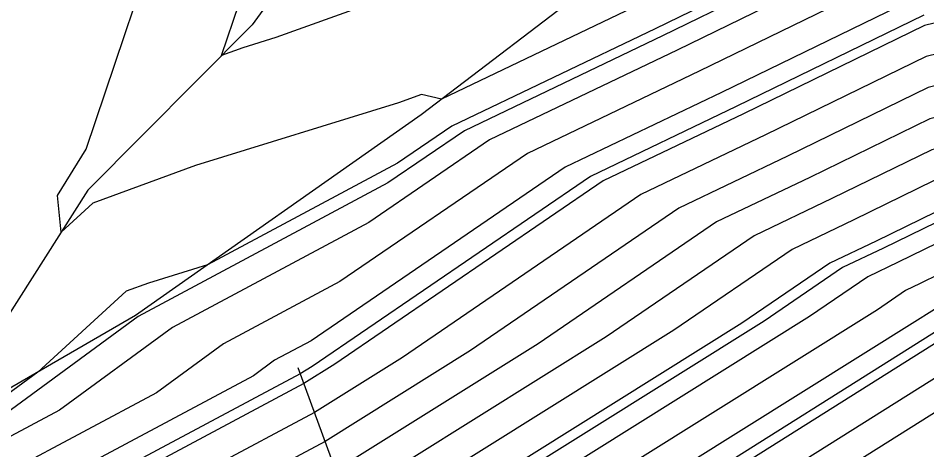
# Model space of a CAD drawing. Extents: x 2354170 to 2357230, y 866100 to 868290.
# Drawn here: x 2355816.7 to 2355839.63, y 867206.31 to 867217.21 of the extents above; entities that cross this region are included whole.
import ezdxf

# ---------------------------------------------------------------- set-up
doc = ezdxf.new("R2010")
doc.units = 0
for name, color, linetype in [('Default', 7, 'Continuous'), ('DTM Contours Major', 7, 'Continuous'), ('DTM Contours Minor', 7, 'Continuous'), ('PH Exist DTM Breakline', 7, 'Continuous')]:
    doc.layers.add(name, color=color, linetype=linetype)

msp = doc.modelspace()

# ---------------------------------------------------------------- linework, layer by layer
at = {"layer": 'Default'}
for points in [[(2355893.622, 867243.598), (2355889.982, 867241.101), (2355889.24, 867240.755), (2355888.317, 867240.013), (2355883.291, 867236.704), (2355879.982, 867234.184), (2355877.66, 867232.335), (2355871.07, 867227.163), (2355867.252, 867222.414), (2355863.561, 867221.804), (2355862.562, 867221.812), (2355854.634, 867220.335), (2355852.369, 867220.205), (2355846.927, 867218.614), (2355843.575, 867218.004), (2355839.566, 867217.025), (2355835, 867214.798), (2355831.459, 867213.102), (2355824.689, 867208.477), (2355823.908, 867207.988), (2355818.123, 867204.897), (2355811.576, 867197.324), (2355809.803, 867194.911)], [(2355890.853, 867228.96), (2355889.84, 867228.439), (2355879.261, 867218.835), (2355878.875, 867218.843), (2355878.695, 867218.853), (2355871.273, 867219.787), (2355865.205, 867218.785), (2355861.905, 867218.808), (2355855.995, 867217.708), (2355851.727, 867217.463), (2355847.749, 867216.3), (2355842.368, 867215.322), (2355839.705, 867214.671), (2355836.673, 867213.191), (2355834.32, 867212.065), (2355829.823, 867208.993), (2355824.712, 867205.793), (2355820.598, 867203.595), (2355811.149, 867192.665), (2355810.172, 867191.708), (2355807.232, 867185.916)], [(2355889.202, 867221.359), (2355883.961, 867216.601), (2355879.001, 867216.7), (2355876.695, 867216.824), (2355870.976, 867217.544), (2355866.301, 867216.771), (2355861.467, 867216.806), (2355856.902, 867215.956), (2355851.298, 867215.634), (2355848.297, 867214.757), (2355841.564, 867213.533), (2355839.798, 867213.102), (2355837.787, 867212.121), (2355836.227, 867211.373), (2355833.245, 867209.336), (2355825.247, 867204.33), (2355822.248, 867202.727), (2355815.359, 867194.758), (2355811.102, 867190.592), (2355803.699, 867176.008), (2355798.513, 867166.821)], [(2355839.38, 867220.164), (2355832.771, 867216.939), (2355827.644, 867214.484), (2355826.273, 867213.548), (2355821.482, 867210.983), (2355819.989, 867210.523), (2355819.427, 867210.317), (2355817.198, 867208.276), (2355815.299, 867206.887), (2355814.823, 867206.632), (2355814.375, 867206.114), (2355811.418, 867202.091), (2355813.348, 867206.57), (2355813.733, 867207.273), (2355812.704, 867210.145), (2355812.539, 867211.81), (2355818.137, 867220.835)], [(2355832.214, 867217.475), (2355827.384, 867215.162), (2355826.881, 867215.28), (2355826.297, 867215.069), (2355821.181, 867213.493), (2355818.585, 867212.539), (2355817.785, 867211.807), (2355817.693, 867212.733), (2355818.418, 867213.901), (2355820.6, 867220.37)], [(2355839.426, 867219.379), (2355833.328, 867216.404), (2355828.598, 867214.139), (2355825.548, 867212.055), (2355820.593, 867209.403), (2355817.746, 867207.319), (2355815.648, 867206.198), (2355813.675, 867203.916), (2355807.68, 867195.759), (2355796.064, 867172.76)], [(2355839.473, 867218.595), (2355833.886, 867215.868), (2355829.552, 867213.793), (2355824.822, 867210.562), (2355821.882, 867208.988), (2355820.193, 867207.752), (2355816.473, 867205.764), (2355812.975, 867201.719), (2355808.09, 867195.071), (2355798.624, 867176.328)], [(2355851.941, 867218.377), (2355847.475, 867217.071), (2355842.771, 867216.216), (2355839.659, 867215.456), (2355836.115, 867213.727), (2355833.366, 867212.41), (2355828.112, 867208.821), (2355824.444, 867206.525), (2355819.773, 867204.029), (2355810.177, 867192.928), (2355809.729, 867192.319), (2355808.861, 867190.601), (2355800.343, 867173.818), (2355796.902, 867167.723)], [(2355826.961, 867218.074), (2355823.203, 867216.719), (2355822.373, 867216.463), (2355821.835, 867216.265), (2355822.279, 867217.579)], [(2355839.519, 867217.81), (2355834.443, 867215.333), (2355830.505, 867213.447), (2355824.096, 867209.069), (2355823.171, 867208.574), (2355822.64, 867208.185), (2355817.298, 867205.33), (2355812.276, 867199.521), (2355808.5, 867194.383), (2355801.183, 867179.896), (2355796.986, 867171.627)], [(2355861.686, 867217.807), (2355856.449, 867216.832), (2355851.512, 867216.549), (2355848.023, 867215.528), (2355841.966, 867214.427), (2355839.752, 867213.886), (2355837.23, 867212.656), (2355835.274, 867211.719), (2355831.534, 867209.165), (2355824.979, 867205.062), (2355821.423, 867203.161), (2355813.254, 867193.712), (2355810.637, 867191.15), (2355802.581, 867175.278), (2355797.976, 867167.122)], [(2355847.201, 867217.842), (2355843.173, 867217.11), (2355839.612, 867216.24), (2355835.558, 867214.262), (2355832.413, 867212.756), (2355826.4, 867208.649), (2355824.176, 867207.256), (2355818.948, 867204.463), (2355810.877, 867195.126), (2355809.319, 867193.007), (2355806.302, 867187.032), (2355799.224, 867173.088)], [(2355900.516, 867217.349), (2355888.804, 867214.308), (2355888.58, 867214.362), (2355888.553, 867214.369), (2355879.127, 867214.557), (2355874.695, 867214.795), (2355870.68, 867215.3), (2355867.398, 867214.758), (2355861.03, 867214.804), (2355857.81, 867214.205), (2355850.87, 867213.806), (2355848.845, 867213.214), (2355840.76, 867211.744), (2355839.891, 867211.532), (2355838.902, 867211.05), (2355838.135, 867210.682), (2355836.668, 867209.68), (2355825.783, 867202.867), (2355823.898, 867201.86), (2355819.568, 867196.851), (2355812.032, 867189.476), (2355805.937, 867177.468), (2355799.587, 867166.22)], [(2355865.314, 867215.776), (2355861.249, 867215.805), (2355857.356, 867215.08), (2355851.084, 867214.72), (2355848.571, 867213.985), (2355841.162, 867212.639), (2355839.845, 867212.317), (2355838.345, 867211.585), (2355837.181, 867211.028), (2355834.957, 867209.508), (2355825.515, 867203.599), (2355823.073, 867202.294), (2355817.463, 867195.804), (2355811.567, 867190.034), (2355804.818, 867176.738), (2355799.05, 867166.52), (2355794.567, 867156.306)], [(2355904.86, 867213.863), (2355900.699, 867213.016), (2355895.115, 867211.566), (2355888.703, 867213.105), (2355887.921, 867213.312), (2355879.19, 867213.486), (2355873.695, 867213.781), (2355870.532, 867214.179), (2355867.946, 867213.752), (2355860.811, 867213.803), (2355858.264, 867213.329), (2355850.656, 867212.892), (2355849.119, 867212.443), (2355840.358, 867210.85), (2355839.938, 867210.748), (2355839.459, 867210.514), (2355839.088, 867210.337), (2355838.379, 867209.852), (2355826.051, 867202.136), (2355824.723, 867201.426), (2355821.673, 867197.897), (2355812.497, 867188.918), (2355807.056, 867178.198), (2355800.124, 867165.919)], [(2355909.953, 867213.315), (2355901.174, 867208.946), (2355900.861, 867208.951), (2355900.765, 867208.982), (2355888.826, 867211.849), (2355887.29, 867212.254), (2355879.253, 867212.414), (2355872.696, 867212.766), (2355870.384, 867213.057), (2355868.494, 867212.745), (2355860.592, 867212.802), (2355858.717, 867212.453), (2355850.442, 867211.978), (2355849.392, 867211.671), (2355840.27, 867210.013), (2355839.981, 867209.957), (2355839.395, 867209.588), (2355826.319, 867201.404), (2355825.548, 867200.992), (2355823.777, 867198.944), (2355812.962, 867188.359), (2355808.175, 867178.928), (2355800.661, 867165.619), (2355788.116, 867137.035)], [(2355896.716, 867208.727), (2355888.948, 867210.592), (2355886.659, 867211.196), (2355879.316, 867211.343), (2355871.696, 867211.752), (2355870.235, 867211.936), (2355869.042, 867211.738), (2355860.373, 867211.801), (2355859.171, 867211.577), (2355850.228, 867211.064), (2355849.666, 867210.9), (2355844.787, 867210.013), (2355839.981, 867209.088), (2355830.213, 867202.942), (2355826.587, 867200.673), (2355826.373, 867200.558), (2355825.882, 867199.99), (2355813.427, 867187.801), (2355809.598, 867180.257)], [(2355908.104, 867206.23), (2355900.74, 867206.348), (2355898.475, 867207.078), (2355889.071, 867209.336), (2355886.027, 867210.139), (2355879.379, 867210.271), (2355870.696, 867210.737), (2355870.087, 867210.814), (2355869.59, 867210.732), (2355860.154, 867210.8), (2355859.625, 867210.702), (2355850.013, 867210.15), (2355849.94, 867210.128), (2355849.305, 867210.013), (2355839.981, 867208.219), (2355827.504, 867200.369), (2355826.87, 867200.005), (2355825.618, 867198.719), (2355813.892, 867187.243), (2355810.413, 867180.388), (2355801.735, 867165.017), (2355789.965, 867138.2)], [(2355909.526, 867204.905), (2355900.68, 867205.047), (2355897.33, 867206.125), (2355889.194, 867208.079), (2355885.396, 867209.081), (2355879.442, 867209.2), (2355870.304, 867209.69), (2355869.982, 867209.72), (2355869.723, 867209.754), (2355859.981, 867209.819), (2355859.794, 867209.826), (2355849.981, 867209.307), (2355849.066, 867209.098), (2355839.981, 867207.349), (2355828.826, 867200.331), (2355827.162, 867199.378), (2355823.88, 867196.004), (2355814.357, 867186.685), (2355811.532, 867181.118), (2355802.272, 867164.717), (2355790.89, 867138.782)]]:
    msp.add_lwpolyline(points, dxfattribs=at)
at = {"layer": 'DTM Contours Major'}
msp.add_lwpolyline([(2355908.088, 867210.332), (2355903.484, 867208.041), (2355900.82, 867208.083), (2355900.001, 867208.347), (2355888.907, 867211.011), (2355886.869, 867211.549), (2355879.295, 867211.7), (2355872.029, 867212.09), (2355870.285, 867212.309), (2355868.859, 867212.074), (2355860.446, 867212.135), (2355859.02, 867211.869), (2355850.299, 867211.369), (2355849.575, 867211.157), (2355843.282, 867210.013), (2355839.981, 867209.378), (2355833.274, 867205.158), (2355826.498, 867200.916), (2355826.098, 867200.703), (2355825.181, 867199.641), (2355815.979, 867190.636)], dxfattribs=at)
at = {"layer": 'DTM Contours Minor'}
for points in [[(2355839.395, 867219.902), (2355832.957, 867216.761), (2355827.962, 867214.369), (2355826.031, 867213.05), (2355819.734, 867209.679), (2355816.115, 867207.031), (2355815.098, 867206.487), (2355814.142, 867205.381), (2355807.831, 867196.794), (2355811.95, 867206.355), (2355812.771, 867207.857), (2355811.439, 867211.576), (2355811.739, 867212.156), (2355812.024, 867212.715), (2355814.711, 867217.774)], [(2355891.067, 867217.816), (2355888.777, 867216.639), (2355887.094, 867215.112), (2355879.085, 867215.271), (2355875.362, 867215.471), (2355870.779, 867216.048), (2355867.032, 867215.429), (2355861.176, 867215.472), (2355857.507, 867214.788), (2355851.013, 867214.416), (2355848.662, 867213.728), (2355841.028, 867212.341), (2355839.86, 867212.055), (2355838.53, 867211.407), (2355837.499, 867210.913), (2355835.527, 867209.566), (2355826.407, 867203.857)], [(2355851.727, 867217.463), (2355847.749, 867216.3), (2355842.368, 867215.322), (2355839.705, 867214.671), (2355836.673, 867213.191), (2355834.32, 867212.065), (2355829.823, 867208.993), (2355824.712, 867205.793), (2355820.598, 867203.595), (2355811.149, 867192.665), (2355810.172, 867191.708), (2355801.462, 867174.548), (2355797.439, 867167.422), (2355794.598, 867160.95)], [(2355839.55, 867217.287), (2355834.815, 867214.976), (2355831.141, 867213.217), (2355824.119, 867208.42), (2355823.819, 867208.232), (2355817.848, 867205.041), (2355812.342, 867198.673)]]:
    msp.add_lwpolyline(points, dxfattribs=at)
at = {"layer": 'PH Exist DTM Breakline'}
for points in [[(2355936.09, 867438.303), (2355927.484, 867419.754), (2355917.493, 867399.398), (2355906.524, 867377.369), (2355894.853, 867350.857), (2355879.995, 867321.23), (2355863.115, 867287.664), (2355850.542, 867264.615), (2355840.828, 867244.102), (2355832.579, 867229.834), (2355827.11, 867223.26), (2355822.604, 867217.038), (2355818.459, 867212.87), (2355814.58, 867206.759)], [(2355831.416, 867218.241), (2355826.866, 867214.766), (2355819.66, 867209.703), (2355814.58, 867206.759), (2355807.423, 867196.191), (2355777.725, 867138.32), (2355772.697, 867125.289), (2355770.777, 867118.239), (2355768.861, 867107.369), (2355768.994, 867100.721), (2355770.764, 867093.15), (2355775.146, 867086.03), (2355779.107, 867080.342), (2355796.5, 867062.628), (2355807.459, 867054.221), (2355818.108, 867047.383)], [(2355837.305, 867172.194), (2355836.46, 867177.816), (2355832.394, 867188.144), (2355826.69, 867200.392), (2355823.763, 867208.384)]]:
    msp.add_lwpolyline(points, dxfattribs=at)

doc.saveas('drawing.dxf')
